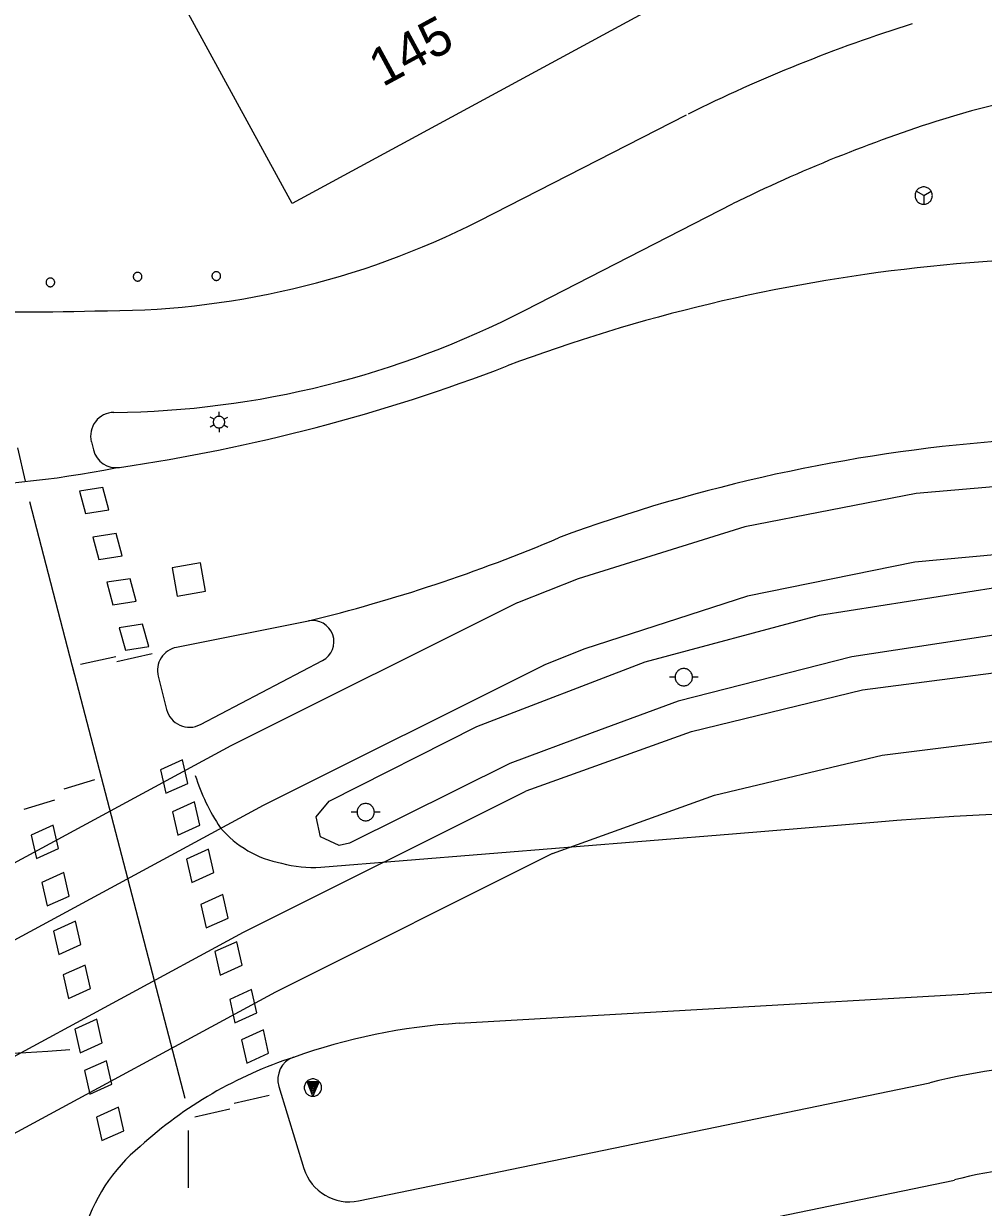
# Model space of a CAD drawing. Extents: x 81065 to 81486, y 452384 to 452681.
# Drawn here: x 81283.9 to 81304.22, y 452511.24 to 452536.3 of the extents above; entities that cross this region are included whole.
import ezdxf

# ---------------------------------------------------------------- set-up
doc = ezdxf.new("R2010")
doc.units = 0
for name, color, linetype in [('B-BH-AL-TOPOGRAFIE_HUISNUMMER-T25', 7, 'Continuous'), ('B-BH-IE-MEUBILAIR-WEGMEUBILAIR-VERKEERSBORD-S', 7, 'Continuous'), ('B-BH-IE-MEUBILAIR_WEGMEUBILAIR_BEWEGWIJZERING-S', 7, 'Continuous'), ('B-BH-IE-MEUBILAIR_WEGMEUBILAIR_LICHTMAST-S', 7, 'Continuous'), ('B-BH-IE-MEUBILAIR_WEGMEUBILAIR_PAAL-S', 7, 'Continuous'), ('B-BH-IE-MEUBILAIR_WEGMEUBILAIR_TRAMMAST-S', 7, 'Continuous'), ('B-BH-OG-TOPOGRAFIE_BEBOUWING-GV', 7, 'Continuous'), ('B-BH-RI-GWA_RIOOLPUT-S', 7, 'Continuous'), ('B-BH-VH-KANTOPSLUITING-GV', 7, 'Continuous'), ('B-SB-OG-WEG_SPOOR_TRAM-G', 7, 'Continuous'), ('B-WE-VW-MARKERING_DWARS_DRIEHOEK_5050-G', 7, 'Continuous'), ('B-WE-VW-MARKERING_DWARS_OVERSTEEK_BLOKSTREEP50-G', 7, 'Continuous'), ('B-WE-VW-MARKERING_DWARS_OVERSTEEK_KANALISATIESTREEP50_010-G', 7, 'Continuous'), ('B-WE-VW-MARKERING_LANGS_STREEP_11_010-G', 7, 'Continuous'), ('B-WE-VW-MARKERING_LANGS_STREEP_DOORGETROKKEN_010-G', 7, 'Continuous')]:
    doc.layers.add(name, color=color, linetype=linetype)

msp = doc.modelspace()

# ---------------------------------------------------------------- linework, layer by layer
at = {"layer": 'B-BH-IE-MEUBILAIR-WEGMEUBILAIR-VERKEERSBORD-S'}
for p, q in [((81289.891, 452513.9), (81290.156, 452513.9)), ((81290.024, 452513.591), (81289.913, 452513.882)), ((81289.913, 452513.882), (81290.129, 452513.882)), ((81289.94, 452513.864), (81290.101, 452513.864)), ((81290.025, 452513.64), (81289.94, 452513.864)), ((81290.156, 452513.9), (81290.024, 452513.591)), ((81290.129, 452513.882), (81290.025, 452513.64)), ((81290.101, 452513.864), (81290.026, 452513.689)), ((81290.026, 452513.689), (81289.966, 452513.845)), ((81289.966, 452513.845), (81290.073, 452513.845)), ((81290.027, 452513.738), (81289.993, 452513.827)), ((81289.993, 452513.827), (81290.045, 452513.827)), ((81290.028, 452513.786), (81290.019, 452513.809)), ((81290.073, 452513.845), (81290.027, 452513.738)), ((81290.045, 452513.827), (81290.028, 452513.786))]:
    msp.add_line(p, q, dxfattribs=at)
msp.add_lwpolyline([(81289.841, 452513.774), (81289.842, 452513.755), (81289.845, 452513.736), (81289.85, 452513.717), (81289.857, 452513.699), (81289.865, 452513.682), (81289.876, 452513.666), (81289.888, 452513.651), (81289.901, 452513.638), (81289.916, 452513.626), (81289.932, 452513.615), (81289.949, 452513.607), (81289.967, 452513.6), (81289.986, 452513.595), (81290.005, 452513.592), (81290.024, 452513.591), (81290.043, 452513.592), (81290.062, 452513.595), (81290.081, 452513.6), (81290.098, 452513.607), (81290.115, 452513.615), (81290.132, 452513.626), (81290.146, 452513.638), (81290.16, 452513.651), (81290.172, 452513.666), (81290.182, 452513.682), (81290.191, 452513.699), (81290.198, 452513.717), (81290.203, 452513.736), (81290.206, 452513.755), (81290.207, 452513.774), (81290.206, 452513.793), (81290.203, 452513.812), (81290.198, 452513.831), (81290.191, 452513.848), (81290.182, 452513.865), (81290.172, 452513.882), (81290.16, 452513.896), (81290.146, 452513.91), (81290.132, 452513.922), (81290.115, 452513.932), (81290.098, 452513.941), (81290.081, 452513.948), (81290.062, 452513.953), (81290.043, 452513.956), (81290.024, 452513.957), (81290.005, 452513.956), (81289.986, 452513.953), (81289.967, 452513.948), (81289.949, 452513.941), (81289.932, 452513.932), (81289.916, 452513.922), (81289.901, 452513.91), (81289.888, 452513.896), (81289.876, 452513.882), (81289.865, 452513.865), (81289.857, 452513.848), (81289.85, 452513.831), (81289.845, 452513.812), (81289.842, 452513.793), (81289.841, 452513.774)], dxfattribs=at)
at = {"layer": 'B-BH-IE-MEUBILAIR_WEGMEUBILAIR_BEWEGWIJZERING-S'}
for q in [(81302.798, 452532.75), (81303.116, 452532.75), (81302.957, 452532.475)]:
    msp.add_line((81302.957, 452532.659), q, dxfattribs=at)
msp.add_lwpolyline([(81303.14, 452532.659), (81303.139, 452532.678), (81303.136, 452532.697), (81303.131, 452532.715), (81303.124, 452532.733), (81303.115, 452532.75), (81303.105, 452532.766), (81303.093, 452532.781), (81303.079, 452532.795), (81303.065, 452532.807), (81303.048, 452532.817), (81303.032, 452532.826), (81303.014, 452532.833), (81302.995, 452532.838), (81302.976, 452532.841), (81302.957, 452532.842), (81302.938, 452532.841), (81302.919, 452532.838), (81302.9, 452532.833), (81302.882, 452532.826), (81302.865, 452532.817), (81302.849, 452532.807), (81302.834, 452532.795), (81302.821, 452532.781), (81302.809, 452532.766), (81302.798, 452532.75), (81302.79, 452532.733), (81302.783, 452532.715), (81302.778, 452532.697), (81302.775, 452532.678), (81302.774, 452532.659), (81302.775, 452532.639), (81302.778, 452532.62), (81302.783, 452532.602), (81302.79, 452532.584), (81302.798, 452532.567), (81302.809, 452532.551), (81302.821, 452532.536), (81302.834, 452532.522), (81302.849, 452532.51), (81302.865, 452532.5), (81302.882, 452532.491), (81302.9, 452532.484), (81302.919, 452532.479), (81302.938, 452532.476), (81302.957, 452532.475), (81302.976, 452532.476), (81302.995, 452532.479), (81303.014, 452532.484), (81303.032, 452532.491), (81303.048, 452532.5), (81303.065, 452532.51), (81303.079, 452532.523), (81303.093, 452532.536), (81303.105, 452532.551), (81303.115, 452532.567), (81303.124, 452532.584), (81303.131, 452532.602), (81303.136, 452532.62), (81303.139, 452532.639), (81303.14, 452532.659)], dxfattribs=at)
at = {"layer": 'B-BH-IE-MEUBILAIR_WEGMEUBILAIR_LICHTMAST-S'}
for p, q in [((81287.93, 452527.924), (81287.851, 452527.97)), ((81288.036, 452527.985), (81288.036, 452528.077)), ((81288.141, 452527.924), (81288.221, 452527.97)), ((81287.93, 452527.802), (81287.851, 452527.756)), ((81288.036, 452527.741), (81288.036, 452527.649)), ((81288.141, 452527.802), (81288.221, 452527.756))]:
    msp.add_line(p, q, dxfattribs=at)
msp.add_lwpolyline([(81287.914, 452527.863), (81287.915, 452527.85), (81287.916, 452527.837), (81287.92, 452527.825), (81287.924, 452527.813), (81287.93, 452527.802), (81287.937, 452527.791), (81287.945, 452527.781), (81287.954, 452527.772), (81287.964, 452527.764), (81287.975, 452527.757), (81287.986, 452527.751), (81287.998, 452527.747), (81288.011, 452527.743), (81288.023, 452527.742), (81288.036, 452527.741), (81288.049, 452527.742), (81288.061, 452527.743), (81288.074, 452527.747), (81288.086, 452527.751), (81288.097, 452527.757), (81288.108, 452527.764), (81288.118, 452527.772), (81288.127, 452527.781), (81288.135, 452527.791), (81288.142, 452527.802), (81288.147, 452527.813), (81288.152, 452527.825), (81288.155, 452527.837), (81288.157, 452527.85), (81288.158, 452527.863), (81288.157, 452527.876), (81288.155, 452527.888), (81288.152, 452527.901), (81288.147, 452527.913), (81288.142, 452527.924), (81288.135, 452527.935), (81288.127, 452527.945), (81288.118, 452527.954), (81288.108, 452527.962), (81288.097, 452527.969), (81288.086, 452527.974), (81288.074, 452527.979), (81288.061, 452527.982), (81288.049, 452527.984), (81288.036, 452527.985), (81288.023, 452527.984), (81288.01, 452527.982), (81287.998, 452527.979), (81287.986, 452527.974), (81287.975, 452527.969), (81287.964, 452527.962), (81287.954, 452527.954), (81287.945, 452527.945), (81287.937, 452527.935), (81287.93, 452527.924), (81287.924, 452527.913), (81287.92, 452527.901), (81287.916, 452527.888), (81287.915, 452527.876), (81287.914, 452527.863)], dxfattribs=at)
at = {"layer": 'B-BH-IE-MEUBILAIR_WEGMEUBILAIR_PAAL-S'}
for points in [[(81284.374, 452530.821), (81284.375, 452530.811), (81284.376, 452530.802), (81284.379, 452530.792), (81284.382, 452530.783), (81284.386, 452530.775), (81284.392, 452530.767), (81284.398, 452530.759), (81284.404, 452530.753), (81284.412, 452530.747), (81284.42, 452530.741), (81284.429, 452530.737), (81284.437, 452530.734), (81284.447, 452530.731), (81284.456, 452530.73), (81284.466, 452530.729), (81284.475, 452530.73), (81284.485, 452530.731), (81284.494, 452530.734), (81284.503, 452530.737), (81284.512, 452530.741), (81284.52, 452530.747), (81284.527, 452530.753), (81284.534, 452530.759), (81284.54, 452530.767), (81284.545, 452530.775), (81284.549, 452530.783), (81284.553, 452530.792), (81284.555, 452530.802), (81284.557, 452530.811), (81284.557, 452530.821), (81284.557, 452530.83), (81284.555, 452530.84), (81284.553, 452530.849), (81284.549, 452530.858), (81284.545, 452530.866), (81284.54, 452530.874), (81284.534, 452530.882), (81284.527, 452530.889), (81284.52, 452530.895), (81284.512, 452530.9), (81284.503, 452530.904), (81284.494, 452530.908), (81284.485, 452530.91), (81284.475, 452530.912), (81284.466, 452530.912), (81284.456, 452530.912), (81284.447, 452530.91), (81284.437, 452530.908), (81284.429, 452530.904), (81284.42, 452530.9), (81284.412, 452530.895), (81284.404, 452530.889), (81284.398, 452530.882), (81284.392, 452530.874), (81284.386, 452530.866), (81284.382, 452530.858), (81284.379, 452530.849), (81284.376, 452530.84), (81284.375, 452530.83), (81284.374, 452530.821)], [(81286.22, 452530.941), (81286.221, 452530.931), (81286.222, 452530.922), (81286.225, 452530.912), (81286.228, 452530.903), (81286.232, 452530.895), (81286.238, 452530.887), (81286.244, 452530.879), (81286.25, 452530.873), (81286.258, 452530.867), (81286.266, 452530.861), (81286.275, 452530.857), (81286.283, 452530.854), (81286.293, 452530.851), (81286.302, 452530.85), (81286.312, 452530.849), (81286.321, 452530.85), (81286.331, 452530.851), (81286.34, 452530.854), (81286.349, 452530.857), (81286.358, 452530.861), (81286.366, 452530.867), (81286.373, 452530.873), (81286.38, 452530.879), (81286.386, 452530.887), (81286.391, 452530.895), (81286.395, 452530.903), (81286.399, 452530.912), (81286.401, 452530.922), (81286.403, 452530.931), (81286.403, 452530.941), (81286.403, 452530.95), (81286.401, 452530.96), (81286.399, 452530.969), (81286.395, 452530.978), (81286.391, 452530.986), (81286.386, 452530.994), (81286.38, 452531.002), (81286.373, 452531.009), (81286.366, 452531.015), (81286.358, 452531.02), (81286.349, 452531.024), (81286.34, 452531.028), (81286.331, 452531.03), (81286.321, 452531.032), (81286.312, 452531.032), (81286.302, 452531.032), (81286.293, 452531.03), (81286.283, 452531.028), (81286.275, 452531.024), (81286.266, 452531.02), (81286.258, 452531.015), (81286.25, 452531.009), (81286.244, 452531.002), (81286.238, 452530.994), (81286.232, 452530.986), (81286.228, 452530.978), (81286.225, 452530.969), (81286.222, 452530.96), (81286.221, 452530.95), (81286.22, 452530.941)], [(81287.886, 452530.955), (81287.887, 452530.945), (81287.888, 452530.936), (81287.891, 452530.926), (81287.894, 452530.917), (81287.898, 452530.909), (81287.904, 452530.901), (81287.91, 452530.893), (81287.916, 452530.887), (81287.924, 452530.881), (81287.932, 452530.875), (81287.941, 452530.871), (81287.949, 452530.868), (81287.959, 452530.865), (81287.968, 452530.864), (81287.978, 452530.863), (81287.987, 452530.864), (81287.997, 452530.865), (81288.006, 452530.868), (81288.015, 452530.871), (81288.024, 452530.875), (81288.032, 452530.881), (81288.039, 452530.887), (81288.046, 452530.893), (81288.052, 452530.901), (81288.057, 452530.909), (81288.061, 452530.917), (81288.065, 452530.926), (81288.067, 452530.936), (81288.069, 452530.945), (81288.069, 452530.955), (81288.069, 452530.964), (81288.067, 452530.974), (81288.065, 452530.983), (81288.061, 452530.992), (81288.057, 452531), (81288.052, 452531.008), (81288.046, 452531.016), (81288.039, 452531.023), (81288.032, 452531.029), (81288.024, 452531.034), (81288.015, 452531.038), (81288.006, 452531.042), (81287.997, 452531.044), (81287.987, 452531.046), (81287.978, 452531.046), (81287.968, 452531.046), (81287.959, 452531.044), (81287.949, 452531.042), (81287.941, 452531.038), (81287.932, 452531.034), (81287.924, 452531.029), (81287.916, 452531.023), (81287.91, 452531.016), (81287.904, 452531.008), (81287.898, 452531), (81287.894, 452530.992), (81287.891, 452530.983), (81287.888, 452530.974), (81287.887, 452530.964), (81287.886, 452530.955)]]:
    msp.add_lwpolyline(points, dxfattribs=at)
at = {"layer": 'B-BH-IE-MEUBILAIR_WEGMEUBILAIR_TRAMMAST-S'}
for p, q in [((81297.694, 452522.463), (81297.572, 452522.463)), ((81298.182, 452522.463), (81298.06, 452522.463)), ((81290.959, 452519.606), (81290.837, 452519.606)), ((81291.447, 452519.606), (81291.325, 452519.606))]:
    msp.add_line(p, q, dxfattribs=at)
for points in [[(81297.694, 452522.463), (81297.695, 452522.444), (81297.698, 452522.425), (81297.703, 452522.406), (81297.71, 452522.388), (81297.718, 452522.371), (81297.729, 452522.355), (81297.741, 452522.34), (81297.754, 452522.327), (81297.769, 452522.315), (81297.785, 452522.304), (81297.802, 452522.296), (81297.82, 452522.289), (81297.839, 452522.284), (81297.858, 452522.281), (81297.877, 452522.28), (81297.896, 452522.281), (81297.915, 452522.284), (81297.934, 452522.289), (81297.951, 452522.296), (81297.968, 452522.304), (81297.985, 452522.315), (81297.999, 452522.327), (81298.013, 452522.34), (81298.025, 452522.355), (81298.035, 452522.371), (81298.044, 452522.388), (81298.051, 452522.406), (81298.056, 452522.425), (81298.059, 452522.444), (81298.06, 452522.463), (81298.059, 452522.482), (81298.056, 452522.501), (81298.051, 452522.52), (81298.044, 452522.537), (81298.035, 452522.554), (81298.025, 452522.571), (81298.013, 452522.585), (81297.999, 452522.599), (81297.985, 452522.611), (81297.968, 452522.621), (81297.951, 452522.63), (81297.934, 452522.637), (81297.915, 452522.642), (81297.896, 452522.645), (81297.877, 452522.646), (81297.858, 452522.645), (81297.839, 452522.642), (81297.82, 452522.637), (81297.802, 452522.63), (81297.785, 452522.621), (81297.769, 452522.611), (81297.754, 452522.599), (81297.741, 452522.585), (81297.729, 452522.571), (81297.718, 452522.554), (81297.71, 452522.537), (81297.703, 452522.52), (81297.698, 452522.501), (81297.695, 452522.482), (81297.694, 452522.463)], [(81290.959, 452519.606), (81290.96, 452519.587), (81290.963, 452519.568), (81290.968, 452519.549), (81290.975, 452519.531), (81290.983, 452519.514), (81290.994, 452519.498), (81291.006, 452519.483), (81291.019, 452519.47), (81291.034, 452519.458), (81291.05, 452519.447), (81291.067, 452519.439), (81291.085, 452519.432), (81291.104, 452519.427), (81291.123, 452519.424), (81291.142, 452519.423), (81291.161, 452519.424), (81291.18, 452519.427), (81291.199, 452519.432), (81291.216, 452519.439), (81291.233, 452519.447), (81291.25, 452519.458), (81291.264, 452519.47), (81291.278, 452519.483), (81291.29, 452519.498), (81291.3, 452519.514), (81291.309, 452519.531), (81291.316, 452519.549), (81291.321, 452519.568), (81291.324, 452519.587), (81291.325, 452519.606), (81291.324, 452519.625), (81291.321, 452519.644), (81291.316, 452519.663), (81291.309, 452519.68), (81291.3, 452519.697), (81291.29, 452519.714), (81291.278, 452519.728), (81291.264, 452519.742), (81291.25, 452519.754), (81291.233, 452519.764), (81291.216, 452519.773), (81291.199, 452519.78), (81291.18, 452519.785), (81291.161, 452519.788), (81291.142, 452519.789), (81291.123, 452519.788), (81291.104, 452519.785), (81291.085, 452519.78), (81291.067, 452519.773), (81291.05, 452519.764), (81291.034, 452519.754), (81291.019, 452519.742), (81291.006, 452519.728), (81290.994, 452519.714), (81290.983, 452519.697), (81290.975, 452519.68), (81290.968, 452519.663), (81290.963, 452519.644), (81290.96, 452519.625), (81290.959, 452519.606)]]:
    msp.add_lwpolyline(points, dxfattribs=at)
at = {"layer": 'B-BH-OG-TOPOGRAFIE_BEBOUWING-GV'}
msp.add_lwpolyline([(81352.743, 452528.537), (81324.103, 452536.977), (81314.746, 452539.742), (81314.625, 452539.322), (81308.624, 452541.116), (81308.653, 452541.212), (81305.913, 452542.046), (81301.274, 452539.437), (81301.31, 452539.356), (81296.807, 452536.892), (81297.009, 452536.514), (81289.586, 452532.489), (81286.276, 452538.555)], dxfattribs=at)
at = {"layer": 'B-BH-RI-GWA_RIOOLPUT-S'}
for p, q in [((81287.645, 452524.881), (81287.047, 452524.777)), ((81287.749, 452524.282), (81287.645, 452524.881)), ((81287.047, 452524.777), (81287.15, 452524.179)), ((81287.15, 452524.179), (81287.749, 452524.282))]:
    msp.add_line(p, q, dxfattribs=at)
at = {"layer": 'B-BH-VH-KANTOPSLUITING-GV'}
for p, q in [((81293.541, 452532.123), (81297.936, 452534.369)), ((81294.515, 452530.235), (81298.91, 452532.481)), ((81285.333, 452527.444), (81285.375, 452527.276)), ((81287.134, 452523.095), (81289.932, 452523.653)), ((81287.643, 452521.46), (81290.229, 452522.813)), ((81286.748, 452522.481), (81286.926, 452521.779)), ((81298.906, 452519.146), (81301.986, 452519.397)), ((81293.121, 452515.136), (81303.92, 452515.758)), ((81290.993, 452511.377), (81303.086, 452513.874)), ((81289.303, 452513.797), (81289.834, 452512.063)), ((81291.488, 452509.315), (81303.606, 452511.817))]:
    msp.add_line(p, q, dxfattribs=at)
msp.add_lwpolyline([(81349.504, 452512.77), (81323.954, 452520.258), (81322.698, 452520.618), (81320.763, 452521.165), (81319.162, 452521.68), (81315.937, 452522.574), (81314.308, 452522.856), (81312.201, 452523.234), (81308.417, 452523.508), (81304.625, 452523.382), (81301.432, 452522.893), (81297.755, 452521.956), (81295.934, 452521.282), (81294.197, 452520.638), (81290.798, 452518.952), (81290.58, 452518.897), (81290.188, 452519.081), (81290.092, 452519.503), (81290.366, 452519.838), (81293.495, 452521.416), (81297.06, 452522.785), (81300.748, 452523.773), (81304.519, 452524.371)], dxfattribs=at)
for centre, radius, start, end in [((81312.688, 452504.683), 33.149, 107.5086, 116.3658), ((81308.853, 452516.548), 18.556, 75.7873, 107.2375), ((81312.688, 452504.683), 31.025, 107.5086, 116.3658), ((81285.569, 452547.853), 17.634, 269.481, 296.8779), ((81306.779, 452495.364), 35.983, 82.0635, 110.5686), ((81283.999, 452576.959), 46.761, 262.9631, 271.7285), ((81285.577, 452547.559), 19.494, 270.6885, 297.2919), ((81280.38, 452564.859), 38.359, 278.3226, 291.0174), ((81285.817, 452527.567), 0.5, 90.6885, 194.2865), ((81307.297, 452492.688), 34.88, 78.8346, 110.247), ((81285.86, 452527.399), 0.5, 194.2865, 278.3226), ((81281.54, 452548.965), 22.489, 270.8118, 281.0417), ((81281.534, 452557.768), 35.134, 283.8293, 292.9371), ((81290.02, 452523.212), 0.45, 297.6199, 101.2871), ((81287.232, 452522.604), 0.5, 101.2871, 194.2865), ((81287.411, 452521.903), 0.5, 194.2865, 297.6199), ((81307.116, 452458.629), 60.984, 82.69016, 94.82592), ((81307.701, 452455.6), 60.277, 82.90327, 93.59621), ((81293.916, 452502.373), 12.787, 93.5649, 109.6692), ((81292.366, 452505.943), 8.907, 108.0042, 132.3136), ((81289.781, 452513.944), 0.5, 109.6692, 197.0436), ((81306.319, 452501.097), 13.18, 76.7854, 104.199), ((81288.701, 452509.696), 3.67, 129.4501, 164.6954), ((81306.319, 452501.097), 11.061, 76.7854, 104.199), ((81290.79, 452512.356), 1, 197.0436, 281.6661)]:
    msp.add_arc(centre, radius, start, end, dxfattribs=at)
at = {"layer": 'B-SB-OG-WEG_SPOOR_TRAM-G'}
for p, q in [((81294.351, 452524.036), (81288.285, 452521.011)), ((81294.919, 452522.718), (81288.969, 452519.749)), ((81288.285, 452521.011), (81250, 452500.286)), ((81288.558, 452517.065), (81294.53, 452520.051)), ((81288.969, 452519.749), (81250, 452498.654)), ((81289.242, 452515.803), (81295.102, 452518.735)), ((81250, 452496.192), (81288.558, 452517.065)), ((81250, 452494.56), (81289.242, 452515.803))]:
    msp.add_line(p, q, dxfattribs=at)
for points in [[(81313.849, 452526.102), (81310.182, 452526.585), (81306.485, 452526.669), (81302.8, 452526.354), (81299.171, 452525.643), (81295.64, 452524.545), (81294.358, 452524.039)], [(81313.585, 452524.691), (81309.996, 452525.16), (81306.377, 452525.23), (81302.772, 452524.9), (81299.225, 452524.175), (81295.78, 452523.064), (81294.911, 452522.715)], [(81294.538, 452520.054), (81298.043, 452521.314), (81301.664, 452522.192), (81305.357, 452522.677), (81309.081, 452522.763), (81312.793, 452522.449), (81314.507, 452522.167)], [(81295.095, 452518.732), (81298.529, 452519.962), (81302.076, 452520.809), (81305.695, 452521.263), (81309.342, 452521.318), (81312.973, 452520.973), (81314.239, 452520.758)]]:
    msp.add_lwpolyline(points, dxfattribs=at)
at = {"layer": 'B-WE-VW-MARKERING_DWARS_DRIEHOEK_5050-G'}
for p, q in [((81285.106, 452522.735), (81285.851, 452522.903)), ((81285.874, 452522.795), (81286.62, 452522.964)), ((81285.403, 452520.288), (81284.749, 452520.093)), ((81284.554, 452519.856), (81283.901, 452519.661)), ((81288.356, 452513.447), (81289.101, 452513.615)), ((81287.521, 452513.153), (81288.266, 452513.321))]:
    msp.add_line(p, q, dxfattribs=at)
at = {"layer": 'B-WE-VW-MARKERING_DWARS_OVERSTEEK_BLOKSTREEP50-G'}
for points in [[(81285.577, 452526.479), (81285.081, 452526.404), (81285.21, 452525.929), (81285.706, 452526.005)], [(81285.856, 452525.505), (81285.361, 452525.429), (81285.49, 452524.955), (81285.985, 452525.03)], [(81286.156, 452524.548), (81285.661, 452524.472), (81285.79, 452523.998), (81286.285, 452524.073)], [(81286.419, 452523.586), (81285.924, 452523.511), (81286.053, 452523.036), (81286.548, 452523.112)], [(81287.261, 452520.711), (81286.796, 452520.501), (81286.908, 452520.005), (81287.373, 452520.214)], [(81287.516, 452519.824), (81287.05, 452519.614), (81287.163, 452519.117), (81287.628, 452519.327)], [(81284.527, 452519.331), (81284.062, 452519.121), (81284.174, 452518.625), (81284.639, 452518.835)], [(81287.816, 452518.821), (81287.351, 452518.611), (81287.463, 452518.115), (81287.928, 452518.325)], [(81284.751, 452518.325), (81284.285, 452518.115), (81284.397, 452517.619), (81284.863, 452517.829)], [(81288.12, 452517.861), (81287.654, 452517.651), (81287.767, 452517.154), (81288.232, 452517.364)], [(81284.998, 452517.298), (81284.533, 452517.088), (81284.645, 452516.592), (81285.111, 452516.802)], [(81288.413, 452516.861), (81287.948, 452516.652), (81288.06, 452516.155), (81288.525, 452516.365)], [(81285.201, 452516.369), (81284.736, 452516.159), (81284.848, 452515.663), (81285.313, 452515.872)], [(81288.727, 452515.852), (81288.262, 452515.642), (81288.374, 452515.146), (81288.839, 452515.355)], [(81285.449, 452515.22), (81284.984, 452515.01), (81285.096, 452514.513), (81285.561, 452514.723)], [(81288.975, 452514.997), (81288.51, 452514.788), (81288.622, 452514.291), (81289.087, 452514.501)], [(81285.655, 452514.343), (81285.19, 452514.133), (81285.302, 452513.637), (81285.767, 452513.846)], [(81285.91, 452513.358), (81285.444, 452513.148), (81285.557, 452512.652), (81286.022, 452512.861)]]:
    msp.add_lwpolyline(points, close=True, dxfattribs=at)
at = {"layer": 'B-WE-VW-MARKERING_DWARS_OVERSTEEK_KANALISATIESTREEP50_010-G'}
for p, q in [((81284.02, 452526.181), (81284.971, 452522.535)), ((81284.934, 452522.675), (81287.315, 452513.55))]:
    msp.add_line(p, q, dxfattribs=at)
at = {"layer": 'B-WE-VW-MARKERING_LANGS_STREEP_11_010-G'}
msp.add_arc((81263.823, 452852.559), 338.637, 271.02728, 273.56485, dxfattribs=at)
at = {"layer": 'B-WE-VW-MARKERING_LANGS_STREEP_DOORGETROKKEN_010-G'}
for p, q in [((81283.942, 452526.613), (81283.775, 452527.321)), ((81290.192, 452518.44), (81298.906, 452519.146)), ((81287.385, 452512.869), (81287.385, 452511.653))]:
    msp.add_line(p, q, dxfattribs=at)
for centre, radius, start, end in [((81291.658, 452521.687), 4.327, 197.5413, 213.8117), ((81289.779, 452520.738), 2.253, 220.377, 259.3144), ((81290.028, 452520.974), 2.539, 254.7716, 273.7059)]:
    msp.add_arc(centre, radius, start, end, dxfattribs=at)

# ---------------------------------------------------------------- texts
at = {"layer": 'B-BH-AL-TOPOGRAFIE_HUISNUMMER-T25'}
msp.add_text('145', height=0.8, rotation=28.468, dxfattribs=at).set_placement((81291.5, 452534.949))

doc.saveas('drawing.dxf')
